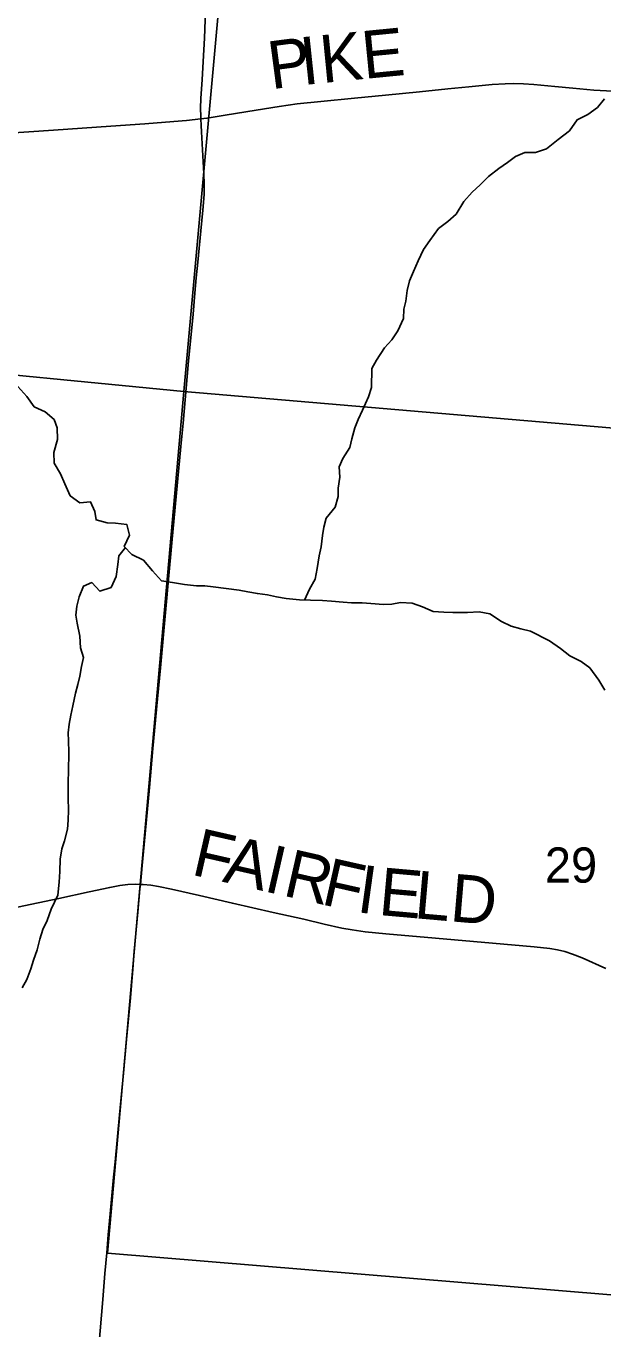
# Model space of a CAD drawing. Extents: x 1410790 to 1770854, y 566777 to 831614.
# Drawn here: x 1568982 to 1572606, y 673810 to 681991 of the extents above; entities that cross this region are included whole.
import ezdxf

# ---------------------------------------------------------------- set-up
doc = ezdxf.new("R2010")
doc.units = 0
for name, color, linetype in [('GM_X_County_Road', 7, 'Continuous'), ('GM_X_County_Road_Text', 7, 'Continuous'), ('GM_X_Minor_River', 7, 'Continuous'), ('GM_X_Section', 7, 'Continuous'), ('GM_X_Section_Text', 7, 'Continuous'), ('GM_X_Township_Road', 7, 'Continuous')]:
    doc.layers.add(name, color=color, linetype=linetype)

msp = doc.modelspace()

# ---------------------------------------------------------------- linework, layer by layer
at = {"layer": 'GM_X_County_Road'}
for points in [[(1570116.6, 681413.6), (1570118.9, 681413.8), (1570232.3, 681430.8), (1570426.5, 681462.8), (1570572.3, 681486.6), (1570686.1, 681502), (1570832.9, 681518.1), (1571045.2, 681538.7), (1571241.1, 681557.7), (1571453.2, 681579), (1571632.7, 681596.5), (1571763.3, 681609.6), (1571910.3, 681623.7), (1571992.3, 681629.1), (1572041.6, 681630.5), (1572107.5, 681629.2), (1572173.1, 681624.6), (1572303.7, 681612.2), (1572417.9, 681601.4), (1572548.5, 681589.6), (1572669.1, 681582.5)], [(1566488.2, 681481.5), (1566539.2, 681476.9), (1566562.7, 681475), (1566661.4, 681466.6), (1566963.7, 681438.5), (1567355.8, 681404), (1567502.9, 681391.7), (1567633.6, 681381.6), (1567878.7, 681363.9), (1567993.2, 681356.9), (1568287.9, 681338.7), (1568566.2, 681320.2), (1568697, 681313.5), (1568762.4, 681313.1), (1568844.1, 681316.1), (1569155, 681337), (1569514.9, 681363.2), (1569727.6, 681377.4), (1569858.4, 681387), (1569988.9, 681398.6), (1570079.8, 681409.4)], [(1570079.8, 681409.4), (1570116.6, 681413.6)], [(1568233.8, 676313.5), (1568382.8, 676344.5), (1568400.5, 676348), (1568576.6, 676385.5), (1569058.2, 676486.6), (1569186.8, 676512.7), (1569379.1, 676554.7), (1569507.4, 676582.2), (1569571.8, 676593.6), (1569620.3, 676599.8), (1569668.9, 676602.6), (1569700, 676601.7)], [(1569700, 676601.7), (1569717.7, 676601.1), (1569766.3, 676596), (1569814.6, 676588.2), (1569894.7, 676571.8), (1570070.7, 676532.1), (1570278.3, 676483.4), (1570534.3, 676425), (1570726.3, 676382.1), (1570854.1, 676352.4), (1570966.2, 676327.3), (1571030.9, 676315.6), (1571112.3, 676304.2), (1571243, 676290.1), (1571553.5, 676263.7), (1571913, 676232.6), (1572174.5, 676209.2), (1572272.2, 676198.9), (1572320.4, 676191.2), (1572367.7, 676179.4), (1572414.1, 676164.2), (1572475, 676140.3), (1572624.9, 676074.1)]]:
    msp.add_lwpolyline(points, dxfattribs=at)
at = {"layer": 'GM_X_Minor_River'}
for points in [[(1570731.8, 678387), (1570763, 678455.5), (1570797.7, 678517.1), (1570810.5, 678585), (1570823.5, 678664.9), (1570836.1, 678720.7), (1570845, 678792.6), (1570853.6, 678844.5), (1570866.3, 678900.4), (1570923.1, 678969.7), (1570941.8, 679037.5), (1570942.5, 679089.5), (1570953.3, 679159.4), (1570948.1, 679223.5), (1570972.7, 679275.2), (1571015.5, 679344.7), (1571028.1, 679398.6), (1571047, 679468.4), (1571067.6, 679520.1), (1571096.2, 679579.8), (1571133.2, 679663.4), (1571151.9, 679721.2), (1571153.4, 679841.2), (1571183.9, 679892.8), (1571234.8, 679970.2), (1571279.3, 680021.7), (1571317.9, 680077.2), (1571352.8, 680154.8), (1571355.5, 680212.8), (1571368.1, 680264.7), (1571376.9, 680330.6), (1571391.7, 680392.4), (1571416.3, 680450.2), (1571445.1, 680517.8), (1571477.9, 680587.4), (1571518.5, 680645), (1571573.4, 680720.3), (1571631.8, 680763.6), (1571684.2, 680811), (1571733.1, 680890.4), (1571783.7, 680947.8), (1571834.2, 680995.2), (1571886.7, 681046.6), (1571953.2, 681097.8), (1572005.6, 681135.2), (1572057.9, 681172.5), (1572116.1, 681197.8), (1572181.9, 681197), (1572252.1, 681220.2), (1572324.7, 681279.3), (1572395.2, 681332.5), (1572443.9, 681401.9), (1572512.2, 681435.1), (1572572.6, 681480.3), (1572615.2, 681533.8)], [(1568930.7, 679728.5), (1568985.8, 679665.8), (1569032.9, 679599.2), (1569102.4, 679568.4), (1569157.6, 679519.7), (1569177, 679469.4), (1569180.1, 679395.3), (1569157.1, 679313.6), (1569158.2, 679245.6), (1569197.3, 679179.1), (1569224.5, 679116.7), (1569259.5, 679042.3), (1569318.8, 678997.5), (1569386.7, 679002.7), (1569413.9, 678942.3), (1569421.3, 678890.2), (1569490.9, 678871.3), (1569544.7, 678868.7), (1569614.5, 678861.8), (1569631.6, 678793.6), (1569598.8, 678724), (1569646.1, 678673.4), (1569719.5, 678638.4), (1569776.5, 678569.7), (1569833.6, 678507), (1569901.4, 678498.2), (1569977.1, 678485.2), (1570052.8, 678476.3), (1570104.7, 678475.6), (1570156.5, 678469), (1570238.2, 678460), (1570319.9, 678449), (1570375.6, 678438.3), (1570435.4, 678427.6), (1570499.1, 678418.8), (1570554.9, 678408.1), (1570616.6, 678397.3), (1570700.3, 678388.3), (1570768.1, 678385.5), (1570844, 678384.5), (1570901.8, 678379.8), (1570973.5, 678372.9), (1571027.4, 678370.3), (1571093.2, 678369.5), (1571147.1, 678364.8), (1571226.8, 678359.8), (1571280.7, 678361.2), (1571334.8, 678372.5), (1571408.5, 678367.6), (1571472.1, 678344.8), (1571539.6, 678316), (1571607.4, 678311.2), (1571663.3, 678308.5), (1571755.1, 678309.3), (1571828.9, 678312.4), (1571896.6, 678299.6), (1571969.9, 678252.7), (1572029.4, 678223.9), (1572091.1, 678207.2), (1572150.8, 678192.5), (1572269.7, 678131), (1572339, 678082.1), (1572398.3, 678037.4), (1572469.7, 678000.5), (1572523.1, 677961.8), (1572580, 677883.1), (1572617.2, 677820.7)], [(1569606, 678716.3), (1569564.2, 678664.4), (1569557.5, 678610.4), (1569548.6, 678534.5), (1569515.8, 678464.9), (1569445.7, 678441.8), (1569394.4, 678496.4), (1569342.3, 678475), (1569315.5, 678407.4), (1569300.8, 678349.5), (1569294.1, 678291.6), (1569303.5, 678241.5), (1569320.4, 678161.2), (1569323.5, 678087.2), (1569342.7, 678026.9), (1569330, 677969), (1569319.3, 677909.2), (1569306.7, 677857.3), (1569292, 677801.5), (1569275.1, 677721.7), (1569262.4, 677663.8), (1569251.7, 677607.9), (1569247.1, 677553.9), (1569248.4, 677501.9), (1569249.6, 677431.9), (1569248, 677309.8), (1569245.3, 677247.9), (1569246.6, 677197.8), (1569246, 677143.8), (1569249, 677067.8), (1569246.2, 677003.8), (1569241.6, 676947.8), (1569222.7, 676876), (1569206.1, 676824.2), (1569195.3, 676760.3), (1569194.4, 676682.3), (1569189.5, 676616.3), (1569180.6, 676534.4), (1569139.5, 676444.9), (1569114.7, 676375.2), (1569086.1, 676317.5), (1569067.4, 676257.7), (1569050.5, 676189.9), (1569027.8, 676126.2), (1569011.2, 676070.4), (1568986.4, 676004.7), (1568957.8, 675951)]]:
    msp.add_lwpolyline(points, dxfattribs=at)
at = {"layer": 'GM_X_Section'}
for points in [[(1570366.9, 684817.2), (1570438.7, 684810.1), (1569973.9, 679696.7), (1564673.5, 680210.6), (1565148.5, 685333.7)], [(1570438.7, 684810.1), (1575620.6, 684378.1), (1575682.5, 684375.1), (1575325.2, 679240), (1569973.9, 679696.7)], [(1569973.9, 679696.7), (1575325.2, 679240), (1574857.8, 673842.8), (1569494.2, 674285.7)]]:
    msp.add_lwpolyline(points, close=True, dxfattribs=at)
at = {"layer": 'GM_X_Township_Road'}
for points in [[(1570079.8, 681409.4), (1570079, 681424.5), (1570078, 681473.8), (1570080.7, 681539.4), (1570087.7, 681654), (1570095.2, 681768.5), (1570102.3, 681915.9), (1570110.8, 682145.5)], [(1569700, 676601.7), (1569711.8, 676720.8), (1569723.8, 676851.4), (1569757, 677210.7), (1569778.6, 677455.8), (1569808.3, 677766), (1569826.5, 677962), (1569862.3, 678354), (1569877.1, 678517.3), (1569897.5, 678746), (1569954.2, 679350.2), (1569968, 679497.1), (1569993.6, 679790.9), (1570002.5, 679888.9), (1570010, 679970.6), (1570031.1, 680182.6), (1570042.4, 680313.3), (1570051.5, 680411.3), (1570060.7, 680509.2), (1570078.9, 680705.2), (1570091.9, 680835.8), (1570100.1, 680933.6), (1570101.8, 680998.8), (1570099.3, 681064.1), (1570084.4, 681326.1), (1570082.1, 681367.2)], [(1570082.1, 681367.2), (1570079.8, 681409.4)], [(1569438.4, 673700.4), (1569455.4, 673896.5), (1569463.4, 673994.5), (1569477.1, 674157.9), (1569488.5, 674288.7), (1569497.3, 674401.8), (1569510.5, 674533.6), (1569520.4, 674647.9), (1569531.1, 674762.1), (1569540.6, 674860), (1569569, 675153.9), (1569593, 675415.3), (1569613.2, 675627.5), (1569637.6, 675888.7), (1569652.4, 676068.5), (1569662, 676182.3), (1569673, 676316.6), (1569684.3, 676427.6), (1569697.4, 676574.1), (1569700, 676601.7)]]:
    msp.add_lwpolyline(points, dxfattribs=at)

# ---------------------------------------------------------------- texts
at = {"layer": 'GM_X_County_Road_Text'}
for s, rotation, p in [('P', 7.53106, (1570522, 681593.6)), ('I', 6.06478, (1570720.6, 681619.9)), ('K', 5.63701, (1570842.5, 681632.8)), ('E', 5.5993, (1571105.2, 681658.7)), ('F', 347.15656, (1570012.3, 676664.1)), ('A', 347.15569, (1570209.7, 676619.1)), ('I', 347.15283, (1570467, 676560.4)), ('R', 347.16262, (1570587.2, 676533)), ('F', 347.34036, (1570828.4, 676478)), ('I', 352.06023, (1571052.5, 676428.8)), ('E', 354.93531, (1571190.8, 676409.9)), ('L', 354.97841, (1571414.6, 676390.1)), ('D', 355.14523, (1571639.1, 676370.4))]:
    msp.add_text(s, height=300, rotation=rotation, dxfattribs=at).set_placement(p)
at = {"layer": 'GM_X_Section_Text'}
msp.add_text('29', height=221, rotation=0.00001, dxfattribs=at).set_placement((1572241.2, 676612.5))

doc.saveas('drawing.dxf')
